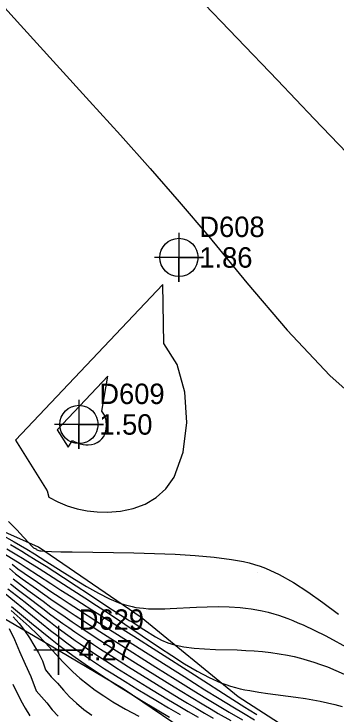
# Model space of a CAD drawing. Extents: x 2356077 to 2359823, y 225951 to 227822.
# Drawn here: x 2357416.7 to 2357456.1, y 226841 to 226926.7 of the extents above; entities that cross this region are included whole.
import ezdxf

# ---------------------------------------------------------------- set-up
doc = ezdxf.new("R2010")
doc.units = 0
for name, color, linetype in [('DTM Contours Major', 7, 'Continuous'), ('DTM Contours Minor', 7, 'Continuous'), ('Exist DTM Regular Point CELL', 7, 'Continuous'), ('Exist DTM Regular Point Cogo Elevation', 7, 'Continuous'), ('Exist DTM Regular Point Cogo Number', 7, 'Continuous'), ('Exist DTM Spot Elevation CELL', 7, 'Continuous'), ('Exist DTM Spot Elevation Cogo Elevation', 7, 'Continuous'), ('Exist DTM Spot Elevation Cogo Number', 7, 'Continuous'), ('PH Exist DTM Breakline', 7, 'Continuous'), ('PH Exist DTM Point', 7, 'Continuous')]:
    doc.layers.add(name, color=color, linetype=linetype)

msp = doc.modelspace()

# ---------------------------------------------------------------- linework, layer by layer
at = {"layer": 'DTM Contours Major'}
for points in [[(2357416.012, 226864.558), (2357417.017, 226863.539), (2357417.864, 226862.646), (2357418.513, 226861.943), (2357418.831, 226861.597), (2357418.963, 226861.461), (2357419.083, 226861.347), (2357419.36, 226861.211), (2357419.427, 226861.152), (2357419.496, 226861.087), (2357419.602, 226861.044), (2357419.724, 226861.013), (2357419.861, 226860.987), (2357420.016, 226860.965), (2357420.396, 226860.93), (2357421.272, 226860.887), (2357422.423, 226860.855), (2357423.804, 226860.831), (2357428.885, 226860.766), (2357431.376, 226860.721), (2357433.905, 226860.651), (2357436.42, 226860.545), (2357438.864, 226860.393), (2357441.183, 226860.185), (2357443.322, 226859.909), (2357444.06, 226859.787), (2357444.772, 226859.649), (2357445.463, 226859.492), (2357446.139, 226859.311), (2357446.808, 226859.101), (2357447.473, 226858.857), (2357449.17, 226858.08), (2357450.9, 226857.094), (2357452.677, 226855.932), (2357454.513, 226854.626), (2357456.422, 226853.21)], [(2357416.454, 226859.317), (2357417.173, 226858.771), (2357417.928, 226858.228), (2357419.559, 226857.121), (2357421.21, 226855.998), (2357422.317, 226855.258), (2357423.44, 226854.52), (2357424.571, 226853.785), (2357426.846, 226852.329), (2357437.524, 226845.568), (2357440.068, 226843.968), (2357441.799, 226842.893), (2357443.472, 226841.87), (2357444.786, 226841.083), (2357446.149, 226840.283)], [(2357415.621, 226855.727), (2357416.729, 226854.815), (2357417.842, 226853.917), (2357420.059, 226852.109), (2357421.148, 226851.236), (2357422.075, 226850.515), (2357422.994, 226849.822), (2357423.914, 226849.151), (2357424.864, 226848.481), (2357425.824, 226847.824), (2357426.795, 226847.179), (2357427.777, 226846.541), (2357428.77, 226845.909), (2357430.285, 226844.962), (2357431.85, 226844.001), (2357432.932, 226843.344), (2357434.252, 226842.55), (2357435.618, 226841.738), (2357437.017, 226840.916)], [(2357416.537, 226844.662), (2357417.525, 226842.638), (2357418.055, 226841.706), (2357418.614, 226840.781)]]:
    msp.add_lwpolyline(points, dxfattribs=at)
at = {"layer": 'DTM Contours Minor'}
for points in [[(2357357.324, 227003.095), (2357361.945, 227000.425), (2357366.135, 226997.896), (2357367.38, 226997.122), (2357368.555, 226996.379), (2357369.669, 226995.659), (2357370.733, 226994.953), (2357371.758, 226994.255), (2357372.754, 226993.555), (2357374.656, 226992.153), (2357376.563, 226990.653), (2357378.549, 226988.995), (2357380.688, 226987.117), (2357383.054, 226984.957), (2357385.722, 226982.455), (2357394.341, 226974.137), (2357404.767, 226963.833), (2357416.22, 226952.334), (2357427.92, 226940.431), (2357439.09, 226928.915), (2357448.949, 226918.577), (2357453.421, 226913.83), (2357457.423, 226909.688)], [(2357365.966, 226942.7), (2357367.962, 226948.261), (2357370.125, 226953.231), (2357372.699, 226957.026), (2357375.926, 226959.064), (2357381.395, 226958.461), (2357387.994, 226954.7), (2357395.316, 226948.641), (2357402.947, 226941.145), (2357410.479, 226933.073), (2357417.499, 226925.288), (2357421.884, 226920.446), (2357425.922, 226916.01), (2357429.711, 226911.834), (2357433.345, 226907.773), (2357436.92, 226903.684), (2357440.532, 226899.422), (2357445.205, 226893.757), (2357450.13, 226887.969), (2357455.352, 226882.429), (2357460.915, 226877.506)], [(2357416.88, 226874.511), (2357420.759, 226868.319), (2357420.963, 226867.55), (2357422.053, 226866.954), (2357423.202, 226866.476), (2357424.399, 226866.115), (2357425.629, 226865.867), (2357426.881, 226865.729), (2357428.143, 226865.697), (2357429.74, 226865.814), (2357431.293, 226866.129), (2357432.763, 226866.673), (2357434.109, 226867.477), (2357435.294, 226868.572), (2357436.279, 226869.987), (2357437.4, 226873.063), (2357437.842, 226876.68), (2357437.6, 226880.393), (2357436.669, 226883.756), (2357435.044, 226886.325), (2357434.894, 226893.567), (2357416.88, 226874.511)], [(2357421.963, 226875.772), (2357423.299, 226873.641), (2357423.827, 226874.491), (2357424.148, 226874.319), (2357424.475, 226874.176), (2357424.804, 226874.064), (2357425.134, 226873.985), (2357425.46, 226873.938), (2357425.78, 226873.927), (2357426.173, 226873.965), (2357426.544, 226874.059), (2357426.887, 226874.21), (2357427.194, 226874.415), (2357427.459, 226874.672), (2357427.675, 226874.979), (2357427.914, 226875.594), (2357428.004, 226876.278), (2357427.953, 226876.96), (2357427.766, 226877.572), (2357427.451, 226878.043), (2357428.165, 226882.332), (2357421.963, 226875.772)], [(2357415.116, 226862.946), (2357416.691, 226862.071), (2357418.26, 226861.151), (2357419.197, 226860.58), (2357420.601, 226859.704), (2357422.586, 226858.449), (2357424.096, 226857.506), (2357425.581, 226856.612), (2357427.018, 226855.802), (2357428.385, 226855.111), (2357429.66, 226854.574), (2357430.168, 226854.4), (2357430.66, 226854.257), (2357431.138, 226854.141), (2357431.607, 226854.05), (2357432.07, 226853.981), (2357432.531, 226853.93), (2357433.167, 226853.884), (2357433.81, 226853.862), (2357434.464, 226853.861), (2357435.133, 226853.877), (2357435.82, 226853.905), (2357439.016, 226854.076), (2357440.327, 226854.127), (2357441.664, 226854.146), (2357443.012, 226854.12), (2357444.357, 226854.036), (2357445.037, 226853.965), (2357445.716, 226853.873), (2357446.398, 226853.758), (2357447.088, 226853.616), (2357447.789, 226853.447), (2357448.505, 226853.248), (2357449.065, 226853.074), (2357449.639, 226852.88), (2357450.227, 226852.665), (2357450.832, 226852.43), (2357451.454, 226852.172), (2357452.097, 226851.891), (2357454.864, 226850.546), (2357457.842, 226848.922)], [(2357415.797, 226861.216), (2357417.045, 226860.482), (2357417.723, 226860.072), (2357418.397, 226859.655), (2357419.749, 226858.804), (2357423.907, 226856.148), (2357425.343, 226855.226), (2357426.796, 226854.285), (2357428.26, 226853.329), (2357430.259, 226852.001), (2357434.481, 226849.144), (2357436.013, 226848.139), (2357437.565, 226847.152), (2357439.096, 226846.243), (2357440.579, 226845.459), (2357442, 226844.826), (2357442.611, 226844.599), (2357443.21, 226844.405), (2357443.799, 226844.239), (2357444.383, 226844.095), (2357444.965, 226843.97), (2357445.549, 226843.858), (2357446.651, 226843.674), (2357447.768, 226843.511), (2357451.2, 226843.056), (2357452.363, 226842.884), (2357453.255, 226842.737), (2357454.152, 226842.57), (2357455.053, 226842.382), (2357455.959, 226842.168), (2357456.871, 226841.925)], [(2357416.237, 226861.726), (2357417.624, 226860.919), (2357418.22, 226860.561), (2357419.409, 226859.829), (2357420.603, 226859.075), (2357422.734, 226857.703), (2357424.277, 226856.696), (2357425.809, 226855.687), (2357427.308, 226854.693), (2357428.749, 226853.73), (2357430.233, 226852.79), (2357430.539, 226852.602), (2357430.788, 226852.425), (2357431.142, 226852.258), (2357432.595, 226851.342), (2357434.018, 226850.437), (2357434.736, 226850.019), (2357435.514, 226849.711), (2357436.333, 226849.458), (2357437.493, 226849.214), (2357438.728, 226849.054), (2357440.017, 226848.958), (2357441.341, 226848.903), (2357444.018, 226848.831), (2357445.063, 226848.786), (2357446.096, 226848.722), (2357447.122, 226848.635), (2357448.143, 226848.519), (2357449.163, 226848.372), (2357450.185, 226848.188), (2357450.971, 226848.02), (2357451.762, 226847.826), (2357452.564, 226847.604), (2357453.378, 226847.352), (2357454.208, 226847.068), (2357455.056, 226846.75), (2357457.12, 226845.87)], [(2357415.501, 226860.601), (2357417.445, 226859.416), (2357418.157, 226858.943), (2357421.177, 226856.964), (2357422.411, 226856.164), (2357423.67, 226855.358), (2357426.234, 226853.736), (2357431.345, 226850.522), (2357434.159, 226848.736), (2357438.781, 226845.777), (2357443.492, 226842.753), (2357444.932, 226841.841), (2357445.475, 226841.503), (2357446.432, 226840.92)], [(2357416.129, 226858.813), (2357416.871, 226858.155), (2357417.694, 226857.534), (2357419.449, 226856.297), (2357421.21, 226855.047), (2357423.191, 226853.7), (2357424.186, 226853.037), (2357425.184, 226852.381), (2357427.179, 226851.09), (2357429.439, 226849.648), (2357434.064, 226846.725), (2357436.406, 226845.255), (2357438.683, 226843.841), (2357440.16, 226842.936), (2357441.595, 226842.069), (2357443.012, 226841.228), (2357444.677, 226840.262)], [(2357416.254, 226856.933), (2357417.227, 226856.162), (2357418.221, 226855.412), (2357420.2, 226853.903), (2357421.191, 226853.135), (2357421.921, 226852.621), (2357422.657, 226852.089), (2357423.392, 226851.568), (2357424.125, 226851.058), (2357424.858, 226850.556), (2357425.592, 226850.061), (2357426.434, 226849.501), (2357427.28, 226848.948), (2357428.984, 226847.852), (2357430.706, 226846.763), (2357433.26, 226845.17), (2357434.996, 226844.101), (2357436.905, 226842.943), (2357437.942, 226842.323), (2357438.985, 226841.705), (2357440.029, 226841.094), (2357441.072, 226840.492)], [(2357416.564, 226857.543), (2357417.462, 226856.846), (2357418.398, 226856.164), (2357420.268, 226854.789), (2357421.201, 226854.073), (2357422.066, 226853.494), (2357422.93, 226852.89), (2357423.794, 226852.297), (2357424.658, 226851.714), (2357425.522, 226851.139), (2357427.185, 226850.051), (2357428.789, 226849.02), (2357431.226, 226847.475), (2357434.251, 226845.577), (2357436.281, 226844.32), (2357438.179, 226843.16), (2357439.943, 226842.101), (2357440.818, 226841.583), (2357441.689, 226841.074), (2357443.232, 226840.187)], [(2357415.943, 226856.325), (2357416.985, 226855.487), (2357418.037, 226854.666), (2357420.127, 226853.016), (2357421.156, 226852.216), (2357421.766, 226851.751), (2357422.372, 226851.298), (2357422.975, 226850.856), (2357423.576, 226850.422), (2357424.178, 226849.996), (2357424.781, 226849.576), (2357425.668, 226848.971), (2357426.562, 226848.374), (2357427.463, 226847.785), (2357428.369, 226847.201), (2357429.281, 226846.622), (2357430.887, 226845.616), (2357432.987, 226844.32), (2357434.439, 226843.437), (2357435.604, 226842.736), (2357436.798, 226842.025), (2357438.01, 226841.311), (2357439.234, 226840.6)], [(2357416.341, 226853.649), (2357417.453, 226852.687), (2357418.529, 226851.703), (2357419.55, 226850.718), (2357420.495, 226849.751), (2357420.952, 226849.26), (2357422.238, 226847.842), (2357422.664, 226847.383), (2357423.1, 226846.929), (2357423.897, 226846.155), (2357424.752, 226845.395), (2357425.665, 226844.648), (2357426.639, 226843.917), (2357427.676, 226843.201), (2357428.777, 226842.501), (2357430.326, 226841.603), (2357431.951, 226840.741)], [(2357416.392, 226854.168), (2357418.831, 226852.132), (2357420.085, 226851.094), (2357421.355, 226850.069), (2357422.169, 226849.434), (2357422.993, 226848.809), (2357424.184, 226847.938), (2357425.408, 226847.079), (2357426.665, 226846.229), (2357427.956, 226845.382), (2357429.282, 226844.534), (2357430.646, 226843.682), (2357432.315, 226842.659), (2357434.02, 226841.635), (2357435.742, 226840.622)], [(2357416.59, 226852.89), (2357417.31, 226852.085), (2357417.978, 226851.227), (2357418.576, 226850.338), (2357419.132, 226849.415), (2357419.669, 226848.469), (2357420.193, 226847.506), (2357420.558, 226846.413), (2357421.246, 226845.555), (2357422.016, 226844.765), (2357422.727, 226843.918), (2357423.5, 226843.102), (2357424.335, 226842.317), (2357425.234, 226841.561), (2357426.197, 226840.834)], [(2357416.11, 226851.477), (2357416.741, 226850.101), (2357417.374, 226848.628), (2357418.032, 226847.112), (2357418.735, 226845.606), (2357419.402, 226843.814), (2357420.042, 226843.089), (2357420.706, 226842.355), (2357421.371, 226841.526), (2357422.08, 226840.744)]]:
    msp.add_lwpolyline(points, dxfattribs=at)
at = {"layer": 'Exist DTM Regular Point CELL'}
for points in [[(2357436.876, 226899.875), (2357436.876, 226893.875), (2357436.876, 226896.875), (2357439.876, 226896.875), (2357433.876, 226896.875)], [(2357424.632, 226879.434), (2357424.632, 226873.434), (2357424.632, 226876.434), (2357427.632, 226876.434), (2357421.632, 226876.434)]]:
    msp.add_lwpolyline(points, dxfattribs=at)
for centre in [(2357436.876, 226896.875), (2357424.632, 226876.434)]:
    msp.add_circle(centre, 2.344, dxfattribs=at)
at = {"layer": 'Exist DTM Spot Elevation CELL'}
msp.add_lwpolyline([(2357422.114, 226851.802), (2357422.114, 226845.802), (2357422.114, 226848.802), (2357425.114, 226848.802), (2357419.114, 226848.802)], dxfattribs=at)
at = {"layer": 'PH Exist DTM Breakline'}
for points in [[(2357455.274, 226835.923), (2357444.131, 226843.084), (2357432.254, 226852.794), (2357419.664, 226861.432), (2357408.166, 226866.53), (2357400.23, 226867.821), (2357393.748, 226871.389), (2357390.988, 226874.946), (2357387.199, 226878.495), (2357382.755, 226877.74), (2357375.496, 226879.34), (2357365.555, 226885.556)], [(2357365.392, 226872.49), (2357369.563, 226870.517), (2357374.975, 226870.508), (2357380.81, 226869.857), (2357386.515, 226869.632), (2357387.73, 226869.059), (2357389.41, 226864.701), (2357390.427, 226860.987), (2357393.851, 226858.766), (2357397.061, 226857.525), (2357399.127, 226858.405), (2357399.503, 226861.002), (2357398.629, 226862.763), (2357399.794, 226863.729), (2357402.839, 226862.024), (2357407.024, 226857.641), (2357411.434, 226855.064), (2357422.114, 226848.802), (2357430.033, 226844.128), (2357440.834, 226836.798)]]:
    msp.add_lwpolyline(points, dxfattribs=at)
at = {"layer": 'PH Exist DTM Point'}
msp.add_line((2357446.511, 226858.294), (2357446.511, 226858.294), dxfattribs=at)

# ---------------------------------------------------------------- texts
at = {"layer": 'Exist DTM Regular Point Cogo Elevation'}
for s, p in [('1.86', (2357439.376, 226895.625)), ('1.50', (2357427.132, 226875.184))]:
    msp.add_text(s, height=2.5, dxfattribs=at).set_placement(p)
at = {"layer": 'Exist DTM Regular Point Cogo Number'}
for s, p in [('D608', (2357439.376, 226899.375)), ('D609', (2357427.132, 226878.934))]:
    msp.add_text(s, height=2.5, dxfattribs=at).set_placement(p)
at = {"layer": 'Exist DTM Spot Elevation Cogo Elevation'}
msp.add_text('4.27', height=2.5, dxfattribs=at).set_placement((2357424.614, 226847.552))
at = {"layer": 'Exist DTM Spot Elevation Cogo Number'}
msp.add_text('D629', height=2.5, dxfattribs=at).set_placement((2357424.614, 226851.302))

doc.saveas('drawing.dxf')
